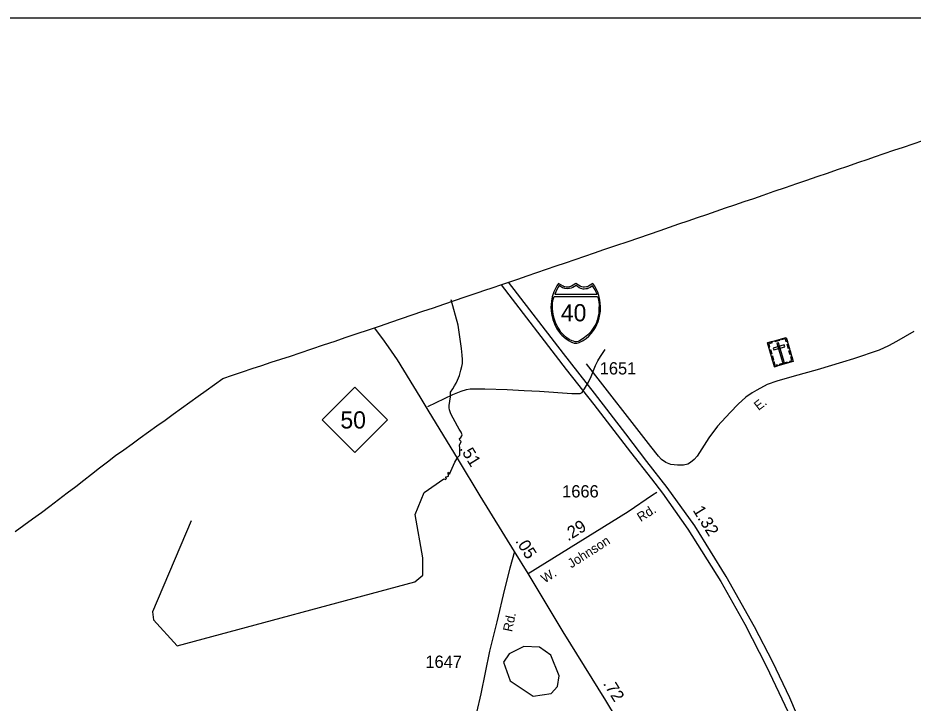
# Model space of a CAD drawing. Extents: x 2093524 to 2270757, y 289120 to 570408.
# Drawn here: x 2177691 to 2186813, y 547867 to 554853 of the extents above; entities that cross this region are included whole.
import ezdxf

# ---------------------------------------------------------------- set-up
doc = ezdxf.new("R2010")
doc.units = 0
for name, color, linetype in [('Exist Boundary Political CountyLine', 7, 'Continuous'), ('Exist Cultural Cemetery CELL', 7, 'Continuous'), ('Exist Hydrographic Creek Single Shore', 7, 'Continuous'), ('Exist Hydrographic Misc Water Feature', 7, 'Continuous'), ('Exist Road Non-System Type 51', 7, 'Continuous'), ('Exist Road Primary Interstate Divided Center Attributed', 7, 'Continuous'), ('Exist Road Primary Interstate Mileage Hundredths English Label', 7, 'Continuous'), ('Exist Road Primary Interstate Shield CELL', 7, 'Continuous'), ('Exist Road Primary Interstate Shield Number Label', 7, 'Continuous'), ('Exist Road Primary NC Attributed', 7, 'Continuous'), ('Exist Road Primary NC Mileage Hundredths English Label', 7, 'Continuous'), ('Exist Road Primary NC Shield CELL', 7, 'Continuous'), ('Exist Road Primary NC Shield Number Label', 7, 'Continuous'), ('Exist Road Secondary Mileage Hundredths English Label', 7, 'Continuous'), ('Exist Road Secondary Type 51 Attributed', 7, 'Continuous'), ('Exist Road Secondary Type 51 Label', 7, 'Continuous'), ('Exist Road Secondary Type 51 Number Label', 7, 'Continuous'), ('Map Preparation Inset Cut Line', 7, 'Continuous')]:
    doc.layers.add(name, color=color, linetype=linetype)

msp = doc.modelspace()

# ---------------------------------------------------------------- linework, layer by layer
at = {"layer": 'Exist Boundary Political CountyLine'}
for points in [[(2186354.2, 553414.1), (2186421.2, 553436.6), (2186519.2, 553469.7), (2186617.2, 553502.8), (2186715.5, 553535.8), (2186813.5, 553568.8), (2186911.8, 553601.9), (2187009.8, 553634.9), (2187108, 553667.9), (2187206, 553701), (2187304.2, 553734)], [(2177662.5, 549618), (2177751.8, 549682.1), (2177840.8, 549746.2), (2177929.8, 549810.2), (2178017.2, 549876.6), (2178104.8, 549943), (2178192.2, 550009.4), (2178279.8, 550075.8), (2178361, 550138.6), (2178442.2, 550201.4), (2178523.5, 550264.2), (2178604.8, 550327.1), (2178686, 550389.9), (2178770, 550450.4), (2178854, 550510.9), (2178938.2, 550571.4), (2179022.2, 550631.9), (2179106.2, 550692.5), (2179190.2, 550753), (2179274.2, 550813.5), (2179358.5, 550874), (2179442.5, 550934.6), (2179526.5, 550995.1), (2179610.5, 551055.6), (2179694.8, 551116.1), (2179778.8, 551176.6), (2179878.2, 551210.2), (2179977.8, 551243.8), (2180077.2, 551277.3), (2180175, 551309.4), (2180272.5, 551341.6), (2180370.2, 551373.7), (2180467.8, 551405.8), (2180565.5, 551437.9), (2180684.8, 551478.2), (2180804, 551518.5), (2180923.2, 551558.8), (2181024.5, 551592.9), (2181125.8, 551627.1), (2181285, 551681.1), (2181384.5, 551714.9), (2181492.5, 551751.5), (2181600.2, 551788.1), (2181708.2, 551824.7), (2181816.2, 551861.3), (2181924.2, 551897.9), (2182032.2, 551934.6), (2182140, 551971.1), (2182249.8, 552008.4), (2182359.2, 552045.6), (2182469, 552082.8), (2182503.2, 552094.4), (2182643.5, 552142.3), (2182783.8, 552190.2), (2182881.5, 552223.6), (2182979, 552257), (2183076.8, 552290.4), (2183174.5, 552323.8), (2183272, 552357.2), (2183369.8, 552390.6), (2183467.5, 552423.9), (2183565, 552457.3), (2183662.8, 552490.7), (2183785.2, 552532.6), (2183907.8, 552574.4), (2184017, 552611.8), (2184126.2, 552649.2), (2184235.2, 552686.6), (2184330.5, 552719.2), (2184426, 552751.8), (2184521.2, 552784.4), (2184616.5, 552817), (2184711.8, 552849.6), (2184807, 552882.2), (2184902.5, 552914.9), (2184997.8, 552947.5), (2185093, 552980.1), (2185189, 553013.2), (2185285.2, 553046.2), (2185398.5, 553085.2), (2185511.8, 553124.2), (2185627.5, 553164.1), (2185731.5, 553199.8), (2185835.2, 553235.5), (2185939, 553271.2), (2186042.8, 553307), (2186146.8, 553342.7), (2186250.5, 553378.4), (2186354.2, 553414.1)]]:
    msp.add_lwpolyline(points, dxfattribs=at)
at = {"layer": 'Exist Cultural Cemetery CELL'}
for points in [[(2185328.6, 551538.8), (2185519.5, 551595.1), (2185591.6, 551350.9), (2185400.6, 551294.6)], [(2185340.8, 551497.2), (2185351.7, 551500.5), (2185342.6, 551531.3), (2185381.5, 551542.8), (2185378.4, 551553.5), (2185328.6, 551538.8)], [(2185399.6, 551559.7), (2185449.3, 551574.4), (2185452.5, 551563.5), (2185402.8, 551548.8)], [(2185441.4, 551541.5), (2185423.5, 551536.3), (2185480.9, 551341.8), (2185498.8, 551347)], [(2185531.9, 551553.6), (2185521, 551550.4), (2185511.9, 551581.2), (2185473, 551569.7), (2185469.8, 551580.4), (2185519.6, 551595.1)], [(2185361.8, 551426.1), (2185349.5, 551467.7), (2185360.5, 551470.9), (2185372.7, 551429.3)], [(2185387, 551485.1), (2185392.3, 551467.1), (2185505.2, 551500.5), (2185499.9, 551518.4)], [(2185541.6, 551480.2), (2185529.3, 551521.8), (2185540.3, 551525), (2185552.5, 551483.5)], [(2185560.2, 551417), (2185548, 551458.6), (2185558.9, 551461.8), (2185571.1, 551420.2)], [(2185380.8, 551361.6), (2185368.5, 551403.2), (2185379.5, 551406.4), (2185391.7, 551364.9)], [(2185432.3, 551304), (2185429.1, 551315), (2185408, 551308.8), (2185396.6, 551347.5), (2185385.9, 551344.4), (2185400.6, 551294.6)], [(2185452.5, 551321.8), (2185533.9, 551345.9), (2185537.1, 551334.9), (2185455.7, 551310.9)], [(2185559.8, 551341.5), (2185556.6, 551352.6), (2185577.7, 551358.8), (2185566.2, 551397.5), (2185576.9, 551400.7), (2185591.6, 551350.9)]]:
    msp.add_lwpolyline(points, close=True, dxfattribs=at)
at = {"layer": 'Exist Hydrographic Creek Single Shore'}
msp.add_lwpolyline([(2179457.2, 549723.9), (2179063.3, 548797), (2179071.3, 548714.9), (2179314.3, 548450.9), (2181735.3, 549104), (2181818.1, 549171.2), (2181817.3, 549348.4), (2181739.2, 549789.4), (2181829.2, 550014), (2182029.7, 550153), (2182047.5, 550147.7), (2182058, 550158.3), (2182051.5, 550168.8), (2182052.8, 550174.7), (2182069.2, 550178), (2182077.8, 550182), (2182078.5, 550190.5), (2182075.2, 550207), (2182076.5, 550219.5), (2182082.7, 550220.2), (2182089.3, 550201.1), (2182144.6, 550324.9), (2182172.3, 550373.6), (2182193, 550394), (2182194.4, 550461.2), (2182189.8, 550501.4), (2182205.6, 550524.4), (2182208.9, 550535), (2182195, 550546.2), (2182189.8, 550565.9), (2182203.6, 550575.1), (2182215.1, 550592.9), (2182216.4, 550603.5), (2182205.9, 550629.1), (2182186.1, 550661.4), (2182171.6, 550690.4), (2182102.2, 550815.5), (2182090.3, 550857), (2182085, 550876.8), (2182085.7, 550900.5), (2182099.9, 550990.7), (2182099.9, 551017), (2182100.5, 551038.1), (2182123.6, 551070.4), (2182140, 551102), (2182157.8, 551129), (2182171, 551159.3), (2182191.1, 551207.4), (2182202.9, 551261.4), (2182214.8, 551298.9), (2182220, 551329.9), (2182220.4, 551371.3), (2182219.1, 551415.5), (2182209.8, 551484), (2182176.5, 551721.6), (2182106.9, 551978.4)], dxfattribs=at)
at = {"layer": 'Exist Hydrographic Misc Water Feature'}
msp.add_lwpolyline([(2182941.2, 547938.2), (2183124.3, 547964.1), (2183190.4, 548038.1), (2183206.3, 548146), (2183122.3, 548354.4), (2183005.2, 548438.8), (2182846.3, 548445.2), (2182697.2, 548369.6), (2182639.2, 548285.4), (2182707.2, 548093.8), (2182941.2, 547938.2)], dxfattribs=at)
at = {"layer": 'Exist Road Non-System Type 51'}
msp.add_lwpolyline([(2181866.9, 550890.5), (2182124.1, 551014), (2182207.8, 551046.5), (2182261.7, 551062.8), (2182297.7, 551070.8), (2182449.7, 551071.8), (2182675.6, 551063), (2182849.6, 551054.1), (2183007.5, 551048.9), (2183335.5, 551024.7), (2183375.5, 551023.1), (2183419.5, 551025.2), (2183439.5, 551035.4), (2183465.3, 551071.5), (2183504.8, 551139.7), (2183532.6, 551195.9), (2183575.7, 551310.6), (2183601.6, 551356.3), (2183628.2, 551400.5), (2183673.8, 551473.8)], dxfattribs=at)
at = {"layer": 'Exist Road Primary Interstate Divided Center Attributed'}
for points in [[(2182616.6, 552133.1), (2183278.1, 551267.4), (2183560.1, 550910.5), (2183932.7, 550425.5), (2184146, 550154.1), (2184258.4, 550007.8), (2184517.5, 549640.5), (2184853.6, 549108.5), (2185099.2, 548671.5), (2185320.4, 548242.1), (2185537.2, 547782.4)], [(2185702.3, 547579), (2185558.4, 547921.4), (2185382.8, 548283.3), (2185195.9, 548645.5), (2184908.7, 549156.9), (2184589.3, 549673.4), (2184306.2, 550065), (2184100.1, 550331.4), (2183886.4, 550612.7), (2183564.8, 551027.1), (2183251.6, 551430.6), (2182690.1, 552158.2)]]:
    msp.add_lwpolyline(points, dxfattribs=at)
at = {"layer": 'Exist Road Primary Interstate Shield CELL'}
for points in [[(2183376, 551535.6), (2183385.4, 551536.5), (2183398.2, 551539), (2183410.6, 551543), (2183424.7, 551549.3), (2183445.5, 551560.8), (2183462.3, 551570.6), (2183481.6, 551583.6), (2183507.7, 551607.3), (2183533.8, 551634.7), (2183556.8, 551665.8), (2183575, 551694.8), (2183591.1, 551727.9), (2183604.5, 551758.9), (2183615.2, 551794.2), (2183622.3, 551828.4), (2183625.8, 551864.1), (2183628.2, 551903.7), (2183625.5, 551948.2), (2183617.8, 551993.8), (2183610.5, 552022.1), (2183599.5, 552056.1), (2183590.5, 552077.8), (2183569.6, 552116.2), (2183550.9, 552145.8), (2183523.7, 552126.6), (2183505.9, 552117.2), (2183495.1, 552112.3), (2183483.9, 552110.1), (2183463.4, 552107.7), (2183450.5, 552108.2), (2183438.6, 552110.9), (2183428.5, 552113.1), (2183420.2, 552117.2), (2183376, 552145.8), (2183331.7, 552117.2), (2183322.4, 552112.9), (2183312.9, 552110.9), (2183303.8, 552108.4), (2183288.6, 552107.7), (2183277.1, 552108), (2183265.2, 552110.1), (2183255.8, 552112.1), (2183245.3, 552117.2), (2183200.2, 552145.8), (2183182.5, 552120.1), (2183168, 552094.7), (2183152.6, 552058.7), (2183143.1, 552030.9), (2183136.3, 552008), (2183127.9, 551966.1), (2183123.6, 551929.5), (2183122.9, 551903.7), (2183127.6, 551839.2), (2183134.6, 551804.8), (2183141.9, 551777), (2183165.7, 551717), (2183183.7, 551683.4), (2183199.1, 551659.2), (2183220.7, 551632), (2183232.4, 551619.1), (2183277.2, 551579.9), (2183307.1, 551559.5), (2183331, 551546.6), (2183342.2, 551542.3), (2183359.8, 551537.4)], [(2183205.5, 552125), (2183194.6, 552108.1), (2183181.9, 552085.3), (2183171.7, 552061.6), (2183161.4, 552035.5), (2183592.9, 552035.3), (2183582.9, 552057.7), (2183572.1, 552080.2), (2183560.9, 552100.8), (2183547.2, 552120.7), (2183523, 552105.5), (2183505.3, 552097.1), (2183491.2, 552092.2), (2183479.2, 552089.6), (2183460.6, 552088.1), (2183452.3, 552088.6), (2183426.3, 552094.4), (2183408.8, 552101.6), (2183392.1, 552112.8), (2183378.6, 552125.5), (2183344.4, 552104.8), (2183329.2, 552098.1), (2183311.7, 552093.7), (2183292.7, 552091.3), (2183263.2, 552094.5), (2183240.2, 552102.4), (2183220.3, 552112.8)], [(2183595.5, 552014), (2183600.1, 552001.8), (2183606.5, 551974.8), (2183609.8, 551953.9), (2183613.2, 551929.9), (2183612, 551888.8), (2183610.1, 551846.2), (2183606.1, 551821), (2183600.9, 551798.1), (2183593.7, 551772.6), (2183582.2, 551738.8), (2183566.3, 551710.1), (2183546.4, 551678.3), (2183525, 551650.4), (2183515.6, 551638.9), (2183497.9, 551620.2), (2183465.7, 551594.3), (2183442.2, 551576.8), (2183414, 551560.1), (2183399.7, 551553.8), (2183383, 551550.3), (2183369.3, 551551.2), (2183352.7, 551555.6), (2183339.2, 551559.3), (2183309.8, 551575.2), (2183286, 551591.2), (2183246.2, 551623.8), (2183224.7, 551648.9), (2183204.7, 551678.3), (2183186.8, 551708.4), (2183167.7, 551748.1), (2183154.3, 551788), (2183144.5, 551831), (2183137.9, 551883.7), (2183137.2, 551915.7), (2183139.1, 551946.6), (2183142.1, 551962.7), (2183146, 551982.8), (2183153.8, 552013.8)]]:
    msp.add_lwpolyline(points, close=True, dxfattribs=at)
at = {"layer": 'Exist Road Primary NC Attributed'}
msp.add_line((2182891.5, 549188.8), (2182750, 549411.6), dxfattribs=at)
for points in [[(2182750, 549411.6), (2182400.8, 549981.1), (2182181.9, 550346.6), (2181871, 550853), (2181788.7, 550988.7), (2181557.5, 551366.7), (2181468.6, 551500.4), (2181410.7, 551580.1), (2181324.1, 551694.4)], [(2184829.7, 545944.9), (2184816.5, 545976.2), (2184791.2, 546030.4), (2184777.3, 546059.6), (2184743.6, 546114.9), (2184654.5, 546256.2), (2184480.3, 546549), (2183909.1, 547515.4), (2183683, 547893.9), (2183247.3, 548595.1), (2182891.5, 549188.8)]]:
    msp.add_lwpolyline(points, dxfattribs=at)
at = {"layer": 'Exist Road Primary NC Shield CELL'}
msp.add_lwpolyline([(2180789.9, 550756.7), (2181122.9, 551089.7), (2181455.9, 550756.7), (2181122.9, 550423.7)], close=True, dxfattribs=at)
at = {"layer": 'Exist Road Secondary Type 51 Attributed'}
for points in [[(2186822, 551655.3), (2186643.5, 551555.2), (2186563.6, 551510.8), (2186465.9, 551464.2), (2186203.9, 551375.4), (2186094, 551342.9), (2185834, 551265.5), (2185600.3, 551200.4), (2185424.6, 551148.6), (2185327.1, 551114.5), (2185220.4, 551057.2), (2185173.9, 551030.9), (2185107.2, 550984.7), (2185031.7, 550916.5), (2184948, 550831.1), (2184821.1, 550691.8), (2184732.9, 550572.6), (2184612.1, 550385.2), (2184582.7, 550351.1), (2184545.6, 550321.7), (2184517.7, 550304.7), (2184474.4, 550293.8), (2184412.5, 550292.3), (2184344.4, 550300), (2184291.8, 550320.2), (2184248.5, 550351.1), (2184218.5, 550383.4), (2184138.8, 550482.2), (2183483.8, 551326)], [(2182891.5, 549188.8), (2183908.1, 549820.6), (2184158.1, 549990.1), (2184201.6, 550017.8)], [(2182750, 549411.6), (2182704.8, 549243.4), (2182649, 549029.7), (2182570.9, 548697.4), (2182494.8, 548396.8), (2182407, 547962.6), (2182319.3, 547580.3), (2182274.5, 547370.2), (2182245.8, 547138), (2182229.2, 546908), (2182206.7, 546618.1), (2182193.8, 546534.3), (2182179, 546420.1), (2182175.6, 546336.2), (2182167.7, 546140.2), (2182159.5, 545974), (2182138.2, 545718), (2182114.7, 545493.7), (2182098.3, 545345.5), (2182087.2, 545253.5)]]:
    msp.add_lwpolyline(points, dxfattribs=at)
at = {"layer": 'Map Preparation Inset Cut Line'}
msp.add_lwpolyline([(2170736.6, 554852.8), (2202903.1, 554852.8), (2202903.1, 525630.1), (2170736.6, 525630.1)], close=True, dxfattribs=at)

# ---------------------------------------------------------------- texts
at = {"layer": 'Exist Road Primary Interstate Mileage Hundredths English Label'}
msp.add_text('1.32', height=125, rotation=301.73237, dxfattribs=at).set_placement((2184563.8, 549833.4))
at = {"layer": 'Exist Road Primary Interstate Shield Number Label'}
msp.add_text('40', height=175, dxfattribs=at).set_placement((2183223.1, 551759.3))
at = {"layer": 'Exist Road Primary NC Mileage Hundredths English Label'}
for s, rotation, p in [('.51', 301.51583, (2182188.6, 550462.5)), ('.05', 302.41528, (2182755.3, 549519.8)), ('.72', 301.85521, (2183649.4, 548066.5))]:
    msp.add_text(s, height=125, rotation=rotation, dxfattribs=at).set_placement(p)
at = {"layer": 'Exist Road Primary NC Shield Number Label'}
msp.add_text('50', height=175, dxfattribs=at).set_placement((2180977, 550667))
at = {"layer": 'Exist Road Secondary Mileage Hundredths English Label'}
msp.add_text('.29', height=125, rotation=31.85765, dxfattribs=at).set_placement((2183297.5, 549514.7))
at = {"layer": 'Exist Road Secondary Type 51 Label'}
for s, rotation, p in [('E.', 37.54647, (2185237.2, 550845.4)), ('Rd.', 32.37128, (2184037.6, 549711.5)), ('Johnson', 32.63602, (2183330.6, 549239.4)), ('W.', 32.63602, (2183059.2, 549086.2)), ('Rd.', 77.96312, (2182724.9, 548588.6))]:
    msp.add_text(s, height=95, rotation=rotation, dxfattribs=at).set_placement(p)
at = {"layer": 'Exist Road Secondary Type 51 Number Label'}
for s, p in [('1651', (2183619.8, 551217.6)), ('1666', (2183236.9, 549963.8)), ('1647', (2181843.3, 548226.5))]:
    msp.add_text(s, height=125, dxfattribs=at).set_placement(p)

doc.saveas('drawing.dxf')
